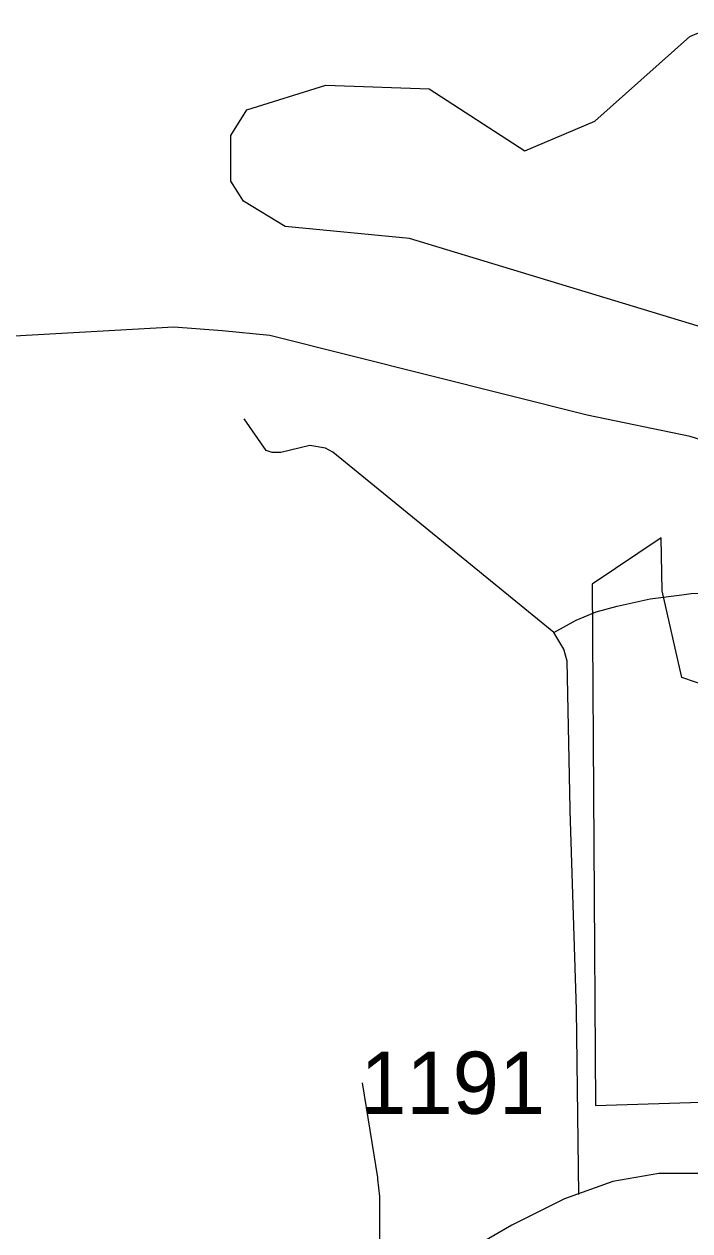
# Model space of a CAD drawing. Extents: x 2104537 to 2336408, y 34176 to 229611.
# Drawn here: x 2187610 to 2188949, y 71492 to 73917 of the extents above; entities that cross this region are included whole.
import ezdxf

# ---------------------------------------------------------------- set-up
doc = ezdxf.new("R2010")
doc.units = 0
for name, color, linetype in [('Exist Boundary Political City Limit New', 7, 'Continuous'), ('Exist Hydrographic Creek Single Shore', 7, 'Continuous'), ('Exist Hydrographic Pond Under 1500 Sq Ft', 7, 'Continuous'), ('Exist Road Non-System Type 51', 7, 'Continuous'), ('Exist Road Secondary Type 51 Attributed', 7, 'Continuous'), ('Exist Road Secondary Type 51 Number Label', 7, 'Continuous'), ('Map Preparation Boundary City Limit Buffer Line', 7, 'Continuous')]:
    doc.layers.add(name, color=color, linetype=linetype)

msp = doc.modelspace()

# ---------------------------------------------------------------- linework, layer by layer
at = {"layer": 'Exist Boundary Political City Limit New'}
msp.add_lwpolyline([(2190848.2, 73649.9), (2190965.5, 73729.3), (2190906.2, 73787.7), (2190043, 73266), (2189801, 73196.1), (2189510.8, 73174.6), (2189172, 73212.3), (2188975.2, 73239.3), (2189198.2, 72626.9), (2189124.5, 72538.3), (2188932.5, 72604), (2188893, 72778.3), (2188890.5, 72884.7), (2188751.8, 72791.9), (2188758.5, 71744.1), (2189289.5, 71760.6), (2189289.2, 71756.6), (2189289.2, 71753.6)], dxfattribs=at)
at = {"layer": 'Exist Hydrographic Creek Single Shore'}
for points in [[(2188007.6, 73301.2), (2187910.7, 73308.5), (2187435.5, 73281.6)], [(2189602.8, 72977.9), (2189449.2, 72963.6), (2189359.9, 72960), (2188949.1, 73088.7), (2188742, 73131.6), (2188103.8, 73291.2), (2188007.6, 73301.2)]]:
    msp.add_lwpolyline(points, dxfattribs=at)
at = {"layer": 'Exist Hydrographic Pond Under 1500 Sq Ft'}
msp.add_lwpolyline([(2189644.6, 73160.2), (2189135.6, 73258.7), (2188384.5, 73486.4), (2188134.6, 73510.9), (2188050.5, 73561.7), (2188025.5, 73601.6), (2188025.5, 73693.5), (2188057.7, 73745.3), (2188216.6, 73794.8), (2188424.5, 73787.5), (2188616.6, 73662.4), (2188757.5, 73722), (2188948.6, 73892.2), (2189006.7, 73917.3), (2189115.5, 73898.8), (2189141.6, 73632.6), (2189250.7, 73466.4), (2189376.6, 73401.6), (2189634.5, 73419.6)], dxfattribs=at)
at = {"layer": 'Exist Road Non-System Type 51'}
msp.add_line((2188320.7, 71598.9), (2188289.8, 71789.7), dxfattribs=at)
for points in [[(2188675.1, 72694.7), (2188230.3, 73057.3), (2188216, 73065.1), (2188184, 73070.6), (2188125.9, 73056.6), (2188108.2, 73056.3), (2188096.2, 73060.2), (2188051.8, 73124)], [(2188675.1, 72694.7), (2188719.5, 72719.4), (2188759.9, 72736.3), (2188802.1, 72747.7), (2188868.6, 72762.5), (2188932, 72770.3)], [(2188932, 72770.3), (2188950.8, 72772.7), (2189008.7, 72775.8), (2189094.5, 72769.9), (2189257.6, 72720.8), (2189313.5, 72709.9), (2189381.3, 72706.6), (2189441.5, 72711.4), (2189539.6, 72713.4), (2189658.4, 72699.6), (2189680.4, 72683.8), (2189689.8, 72674.4), (2189693.5, 72666.2), (2189719.4, 72542.6), (2189726, 72492.6), (2189728.4, 72434.5), (2189735.8, 72358.6), (2189738.6, 72346.1), (2189750.2, 72318.9), (2189768.4, 72293), (2189776.8, 72271.2), (2189779.3, 72245.2), (2189777.6, 72195.4)], [(2188707.5, 72340.1), (2188701.5, 72636.7), (2188695.1, 72660.8), (2188675.1, 72694.7)], [(2188725.4, 71565.1), (2188720.5, 71936.9), (2188707.5, 72336.8), (2188707.5, 72340.1)], [(2188312.9, 71337.8), (2188324.8, 71459.9), (2188324.8, 71561.3), (2188321.2, 71595.8), (2188320.7, 71598.9)]]:
    msp.add_lwpolyline(points, dxfattribs=at)
at = {"layer": 'Exist Road Secondary Type 51 Attributed'}
msp.add_lwpolyline([(2191171.8, 71775.1), (2191061.4, 71614.1), (2191029.5, 71578.1), (2190993.3, 71555.7), (2190962.2, 71546.2), (2190930.3, 71541.9), (2190887.7, 71541.2), (2190800.9, 71560.8), (2190602, 71605.7), (2190336.6, 71646.4), (2190221.2, 71653), (2190024.9, 71646.3), (2189665.1, 71615.8), (2189569.4, 71609.4), (2189446.9, 71602.5), (2189278.7, 71597.9), (2189049.9, 71607.1), (2188934.4, 71607.1), (2188885.9, 71607.1), (2188793.4, 71590.9), (2188696.4, 71556.3), (2188590.1, 71503.1), (2188426, 71408.3)], dxfattribs=at)
at = {"layer": 'Map Preparation Boundary City Limit Buffer Line'}
msp.add_lwpolyline([(2190848.2, 73649.9), (2190965.5, 73729.3), (2190906.2, 73787.7), (2190043, 73266), (2189801, 73196.1), (2189510.8, 73174.6), (2189172, 73212.3), (2188975.2, 73239.3), (2189198.2, 72626.9), (2189124.5, 72538.3), (2188932.5, 72604), (2188893, 72778.3), (2188890.5, 72884.7), (2188751.8, 72791.9), (2188758.5, 71744.1), (2189289.5, 71760.6), (2189289.2, 71756.6), (2189289.2, 71753.6)], dxfattribs=at)

# ---------------------------------------------------------------- texts
at = {"layer": 'Exist Road Secondary Type 51 Number Label'}
msp.add_text('1191', height=125, dxfattribs=at).set_placement((2188285.5, 71727.1))

doc.saveas('drawing.dxf')
